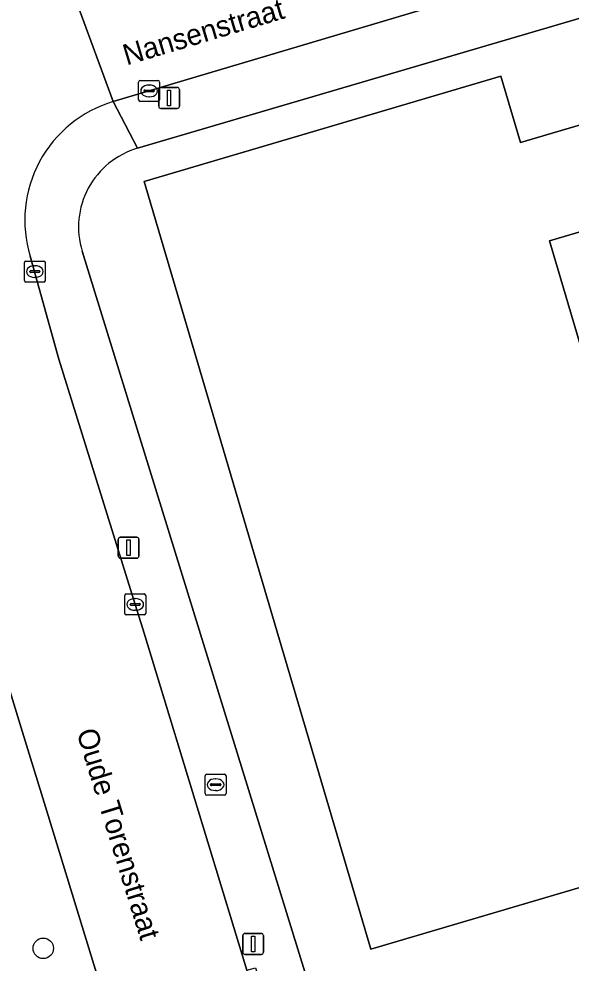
# Model space of a CAD drawing. Extents: x 161248 to 161848, y 384871 to 385383.
# Drawn here: x 161520.71 to 161547.1, y 384947.93 to 384993.08 of the extents above; entities that cross this region are included whole.
import ezdxf

# ---------------------------------------------------------------- set-up
doc = ezdxf.new("R2010")
doc.units = 0
for name, color, linetype in [('IMGEO_Boom', 7, 'Continuous'), ('IMGEO_Brandkraan', 7, 'Continuous'), ('IMGEO_Erf', 7, 'Continuous'), ('IMGEO_Kolk', 7, 'Continuous'), ('IMGEO_Lichtmast', 7, 'Continuous'), ('IMGEO_Openbare_ruimte_label', 7, 'Continuous'), ('IMGEO_Pand', 7, 'Continuous'), ('IMGEO_Rijbaan_lokaal_open', 7, 'Continuous'), ('IMGEO_Voetpad_open', 7, 'Continuous')]:
    doc.layers.add(name, color=color, linetype=linetype)

msp = doc.modelspace()

# ---------------------------------------------------------------- linework, layer by layer
at = {"layer": 'IMGEO_Boom'}
msp.add_circle((161521.875, 384948.633), 0.489, dxfattribs=at)
at = {"layer": 'IMGEO_Brandkraan'}
for p, q in [((161529.613, 384956.032), (161529.613, 384956.884)), ((161529.688, 384956.958), (161530.54, 384956.958)), ((161530.614, 384956.884), (161530.614, 384956.032)), ((161529.872, 384956.452), (161529.872, 384956.464)), ((161530.31, 384956.415), (161529.912, 384956.415)), ((161529.915, 384956.501), (161530.313, 384956.501)), ((161530.101, 384956.738), (161530.126, 384956.738)), ((161530.356, 384956.464), (161530.356, 384956.452)), ((161530.54, 384955.958), (161529.688, 384955.958)), ((161530.124, 384956.178), (161530.099, 384956.178))]:
    msp.add_line(p, q, dxfattribs=at)
for points in [[(161529.613, 384956.032), (161529.613, 384956.884)], [(161529.688, 384956.958), (161530.54, 384956.958)], [(161530.614, 384956.884), (161530.614, 384956.032)], [(161530.54, 384955.958), (161529.688, 384955.958)]]:
    msp.add_lwpolyline(points, dxfattribs=at)
for centre, radius, start, end in [((161529.69, 384956.882), 0.0765, 91.552, 178.448), ((161529.69, 384956.882), 0.0765, 91.552, 178.448), ((161530.538, 384956.882), 0.0765, 1.552, 88.448), ((161530.538, 384956.882), 0.0765, 1.552, 88.448), ((161529.912, 384956.461), 0.0403, 85.8775, 175.7526), ((161529.909, 384956.451), 0.0366, 178.938, 274.7102), ((161530.313, 384956.458), 0.043, 264.8664, 352.4533), ((161530.317, 384956.463), 0.0386, 1.7309, 96.639), ((161529.69, 384956.034), 0.0765, 181.552, 268.448), ((161529.69, 384956.034), 0.0765, 181.552, 268.448), ((161530.538, 384956.034), 0.0765, 271.552, 358.448), ((161530.538, 384956.034), 0.0765, 271.552, 358.448)]:
    msp.add_arc(centre, radius, start, end, dxfattribs=at)
for centre, major_axis, ratio, start_param, end_param in [((161530.1, 384956.458), (-0.387, 0.002), 0.722429, 4.712389, 7.853982), ((161530.125, 384956.458), (-0.39, 0.002), 0.717154, 1.570796, 4.712389)]:
    msp.add_ellipse(centre, major_axis=major_axis, ratio=ratio, start_param=start_param, end_param=end_param, dxfattribs=at)
at = {"layer": 'IMGEO_Erf'}
for points in [[(161625.827, 384949.231), (161624.614, 384953.921), (161625.652, 384973.647), (161592.287, 384974.913), (161592.462, 384979.511), (161587.199, 384979.67), (161588.066, 385002.802), (161586.255, 385002.988), (161584.496, 385003.089), (161582.734, 385003.033), (161582.44, 385002.997), (161582.926, 385001.35), (161581.281, 385000.863), (161580.806, 385002.554), (161582.364, 385002.988), (161580.985, 385002.819), (161579.262, 385002.45), (161578.675, 385002.287), (161570.906, 385000), (161530.284, 384988.042), (161526.38, 384986.893)], [(161523.736, 384981.966), (161535.25, 384944.673), (161535.602, 384944.78), (161536.001, 384943.48), (161550.245, 384897.029), (161570.948, 384896.173), (161570.922, 384895.493), (161619.286, 384893.348), (161619.283, 384893.099), (161625.723, 384892.82)]]:
    msp.add_lwpolyline(points, dxfattribs=at)
msp.add_lwpolyline([(161551.077, 384978.837), (161549.692, 384983.529), (161546.066, 384982.466), (161554.584, 384953.632), (161537.526, 384948.588), (161526.699, 384985.306), (161543.744, 384990.345), (161544.689, 384987.166), (161579.135, 384997.334), (161581.889, 384987.932)], close=True, dxfattribs=at)
msp.add_arc((161527.489, 384983.125), 3.928, 106.4043, 197.1566, dxfattribs=at)
at = {"layer": 'IMGEO_Kolk'}
for p, q in [((161526.431, 384989.209), (161526.431, 384990.061)), ((161526.506, 384990.135), (161527.358, 384990.135)), ((161526.919, 384989.915), (161526.944, 384989.915)), ((161527.432, 384990.061), (161527.432, 384989.209)), ((161526.69, 384989.629), (161526.69, 384989.641)), ((161527.128, 384989.592), (161526.73, 384989.592)), ((161526.733, 384989.678), (161527.131, 384989.678)), ((161526.942, 384989.355), (161526.917, 384989.355)), ((161527.174, 384989.641), (161527.174, 384989.629)), ((161527.358, 384989.135), (161526.506, 384989.135)), ((161520.973, 384980.571), (161520.973, 384981.423)), ((161521.048, 384981.497), (161521.9, 384981.497)), ((161521.461, 384981.277), (161521.486, 384981.277)), ((161521.974, 384981.423), (161521.974, 384980.571)), ((161521.232, 384980.991), (161521.232, 384981.003)), ((161521.67, 384980.954), (161521.272, 384980.954)), ((161521.275, 384981.04), (161521.673, 384981.04)), ((161521.484, 384980.717), (161521.459, 384980.717)), ((161521.716, 384981.003), (161521.716, 384980.991)), ((161521.9, 384980.497), (161521.048, 384980.497)), ((161525.77, 384964.652), (161525.77, 384965.504)), ((161525.845, 384965.578), (161526.697, 384965.578)), ((161526.258, 384965.358), (161526.283, 384965.358)), ((161526.771, 384965.504), (161526.771, 384964.652)), ((161526.029, 384965.072), (161526.029, 384965.084)), ((161526.467, 384965.035), (161526.069, 384965.035)), ((161526.072, 384965.121), (161526.47, 384965.121)), ((161526.513, 384965.084), (161526.513, 384965.072)), ((161526.697, 384964.578), (161525.845, 384964.578)), ((161526.281, 384964.798), (161526.256, 384964.798))]:
    msp.add_line(p, q, dxfattribs=at)
for points in [[(161526.431, 384989.209), (161526.431, 384990.061)], [(161526.506, 384990.135), (161527.358, 384990.135)], [(161527.432, 384990.061), (161527.432, 384989.209)], [(161527.358, 384989.135), (161526.506, 384989.135)], [(161520.973, 384980.571), (161520.973, 384981.423)], [(161521.048, 384981.497), (161521.9, 384981.497)], [(161521.974, 384981.423), (161521.974, 384980.571)], [(161521.9, 384980.497), (161521.048, 384980.497)], [(161525.77, 384964.652), (161525.77, 384965.504)], [(161525.845, 384965.578), (161526.697, 384965.578)], [(161526.771, 384965.504), (161526.771, 384964.652)], [(161526.697, 384964.578), (161525.845, 384964.578)]]:
    msp.add_lwpolyline(points, dxfattribs=at)
for centre, radius, start, end in [((161526.508, 384990.059), 0.0765, 91.552, 178.448), ((161526.508, 384990.059), 0.0765, 91.552, 178.448), ((161527.356, 384990.059), 0.0765, 1.552, 88.448), ((161527.356, 384990.059), 0.0765, 1.552, 88.448), ((161526.73, 384989.638), 0.0403, 85.8775, 175.7526), ((161526.727, 384989.628), 0.0366, 178.938, 274.7102), ((161527.131, 384989.635), 0.043, 264.8664, 352.4533), ((161527.135, 384989.64), 0.0386, 1.7309, 96.639), ((161526.508, 384989.211), 0.0765, 181.552, 268.448), ((161526.508, 384989.211), 0.0765, 181.552, 268.448), ((161527.356, 384989.211), 0.0765, 271.552, 358.448), ((161527.356, 384989.211), 0.0765, 271.552, 358.448), ((161521.05, 384981.421), 0.0765, 91.552, 178.448), ((161521.05, 384981.421), 0.0765, 91.552, 178.448), ((161521.898, 384981.421), 0.0765, 1.552, 88.448), ((161521.898, 384981.421), 0.0765, 1.552, 88.448), ((161521.272, 384981), 0.0403, 85.8775, 175.7526), ((161521.269, 384980.99), 0.0366, 178.938, 274.7102), ((161521.673, 384980.997), 0.043, 264.8664, 352.4533), ((161521.677, 384981.002), 0.0386, 1.7309, 96.639), ((161521.05, 384980.573), 0.0765, 181.552, 268.448), ((161521.05, 384980.573), 0.0765, 181.552, 268.448), ((161521.898, 384980.573), 0.0765, 271.552, 358.448), ((161521.898, 384980.573), 0.0765, 271.552, 358.448), ((161525.847, 384965.502), 0.0765, 91.552, 178.448), ((161525.847, 384965.502), 0.0765, 91.552, 178.448), ((161526.695, 384965.502), 0.0765, 1.552, 88.448), ((161526.695, 384965.502), 0.0765, 1.552, 88.448), ((161526.069, 384965.081), 0.0403, 85.8775, 175.7526), ((161526.066, 384965.071), 0.0366, 178.938, 274.7102), ((161526.47, 384965.078), 0.043, 264.8664, 352.4533), ((161526.474, 384965.083), 0.0386, 1.7309, 96.639), ((161525.847, 384964.654), 0.0765, 181.552, 268.448), ((161525.847, 384964.654), 0.0765, 181.552, 268.448), ((161526.695, 384964.654), 0.0765, 271.552, 358.448), ((161526.695, 384964.654), 0.0765, 271.552, 358.448)]:
    msp.add_arc(centre, radius, start, end, dxfattribs=at)
for centre, major_axis, ratio, start_param, end_param in [((161526.918, 384989.635), (-0.387, 0.002), 0.722429, 4.712389, 7.853982), ((161526.943, 384989.635), (-0.39, 0.002), 0.717154, 1.570796, 4.712389), ((161521.46, 384980.997), (-0.387, 0.002), 0.722429, 4.712389, 7.853982), ((161521.485, 384980.997), (-0.39, 0.002), 0.717154, 1.570796, 4.712389), ((161526.257, 384965.078), (-0.387, 0.002), 0.722429, 4.712389, 7.853982), ((161526.282, 384965.078), (-0.39, 0.002), 0.717154, 1.570796, 4.712389)]:
    msp.add_ellipse(centre, major_axis=major_axis, ratio=ratio, start_param=start_param, end_param=end_param, dxfattribs=at)
at = {"layer": 'IMGEO_Lichtmast'}
for p, q in [((161527.491, 384989.8), (161528.281, 384989.8)), ((161528.281, 384989.8), (161527.491, 384989.8)), ((161527.391, 384988.9), (161527.391, 384989.7)), ((161527.391, 384989.7), (161527.391, 384988.9)), ((161528.381, 384989.7), (161528.381, 384988.9)), ((161528.381, 384988.9), (161528.381, 384989.7)), ((161528.281, 384988.8), (161527.491, 384988.8)), ((161527.491, 384988.8), (161528.281, 384988.8)), ((161525.457, 384967.39), (161525.457, 384968.19)), ((161525.457, 384968.19), (161525.457, 384967.39)), ((161525.557, 384968.29), (161526.347, 384968.29)), ((161526.347, 384968.29), (161525.557, 384968.29)), ((161526.447, 384968.19), (161526.447, 384967.39)), ((161526.447, 384967.39), (161526.447, 384968.19)), ((161526.347, 384967.29), (161525.557, 384967.29)), ((161525.557, 384967.29), (161526.347, 384967.29)), ((161531.409, 384948.443), (161531.409, 384949.243)), ((161531.409, 384949.243), (161531.409, 384948.443)), ((161531.509, 384949.343), (161532.299, 384949.343)), ((161532.299, 384949.343), (161531.509, 384949.343)), ((161532.399, 384949.243), (161532.399, 384948.443)), ((161532.399, 384948.443), (161532.399, 384949.243)), ((161532.299, 384948.343), (161531.509, 384948.343)), ((161531.509, 384948.343), (161532.299, 384948.343))]:
    msp.add_line(p, q, dxfattribs=at)
for points in [[(161527.811, 384989.675), (161527.961, 384989.675), (161527.961, 384988.925), (161527.811, 384988.925), (161527.811, 384989.675)], [(161525.877, 384968.165), (161526.027, 384968.165), (161526.027, 384967.415), (161525.877, 384967.415), (161525.877, 384968.165)], [(161531.829, 384949.218), (161531.979, 384949.218), (161531.979, 384948.468), (161531.829, 384948.468), (161531.829, 384949.218)]]:
    msp.add_lwpolyline(points, dxfattribs=at)
for centre, start, end in [((161527.491, 384989.7), 90, 180), ((161527.491, 384989.7), 90, 180), ((161528.281, 384989.7), 0, 90), ((161528.281, 384989.7), 360, 90), ((161527.491, 384988.9), 180, 270), ((161527.491, 384988.9), 180, 270), ((161528.281, 384988.9), 270, 0), ((161528.281, 384988.9), 270, 0), ((161525.557, 384968.19), 90, 180), ((161525.557, 384968.19), 90, 180), ((161526.347, 384968.19), 0, 90), ((161526.347, 384968.19), 360, 90), ((161525.557, 384967.39), 180, 270), ((161525.557, 384967.39), 180, 270), ((161526.347, 384967.39), 270, 0), ((161526.347, 384967.39), 270, 0), ((161531.509, 384949.243), 90, 180), ((161531.509, 384949.243), 90, 180), ((161532.299, 384949.243), 0, 90), ((161532.299, 384949.243), 360, 90), ((161531.509, 384948.443), 180, 270), ((161531.509, 384948.443), 180, 270), ((161532.299, 384948.443), 270, 0), ((161532.299, 384948.443), 270, 0)]:
    msp.add_arc(centre, 0.1, start, end, dxfattribs=at)
at = {"layer": 'IMGEO_Pand'}
msp.add_lwpolyline([(161546.066, 384982.466), (161549.692, 384983.529), (161551.077, 384978.837), (161581.889, 384987.932), (161579.135, 384997.334), (161544.689, 384987.166), (161543.744, 384990.345), (161526.699, 384985.306), (161537.526, 384948.588), (161554.584, 384953.632)], close=True, dxfattribs=at)
at = {"layer": 'IMGEO_Rijbaan_lokaal_open'}
for points in [[(161499.021, 385053.875), (161493.5, 385048.497), (161500, 385027.05), (161500.236, 385026.271), (161502.25, 385019.651), (161508.229, 385000), (161508.817, 384998.066), (161510.523, 384992.54), (161511.544, 384989.229), (161515, 384978.034), (161516.286, 384973.865), (161517.721, 384969.216), (161519.126, 384964.664), (161520.819, 384959.179), (161522.041, 384955.193), (161523.494, 384950.456), (161528.945, 384932.684), (161529.409, 384932.835), (161530.162, 384930.325), (161529.71, 384930.189), (161530.583, 384927.343), (161532.615, 384920.743), (161535.791, 384910.426), (161536.422, 384908.263)], [(161576.83, 385009.603), (161544.407, 385000), (161541.648, 384999.183), (161531.372, 384996.139), (161523.482, 384993.851), (161525.218, 384989.124), (161542.1, 384994.163), (161561.812, 385000), (161579.302, 385005.109)], [(161525.218, 384989.124), (161523.482, 384993.851)], [(161537.17, 384905.946), (161538.577, 384901.328), (161546.403, 384899.206), (161538.217, 384925.917), (161535.263, 384935.548), (161534.259, 384938.895), (161531.609, 384947.582), (161526.629, 384963.906), (161526.271, 384965.078), (161522.626, 384976.815), (161521.248, 384981.738)]]:
    msp.add_lwpolyline(points, dxfattribs=at)
msp.add_arc((161526.911, 384983.454), 5.917, 106.6225, 196.8611, dxfattribs=at)
at = {"layer": 'IMGEO_Voetpad_open'}
for points in [[(161523.494, 384950.456), (161522.041, 384955.193), (161520.819, 384959.179), (161519.126, 384964.664), (161517.721, 384969.216), (161516.286, 384973.865), (161515, 384978.034), (161511.544, 384989.229), (161511.068, 384989.082), (161510.046, 384992.393), (161510.523, 384992.54), (161508.817, 384998.066), (161508.229, 385000), (161502.25, 385019.651), (161501.773, 385019.505), (161500, 385025.292), (161499.746, 385026.121), (161500, 385026.199), (161500.236, 385026.271), (161500, 385027.05), (161493.5, 385048.497)], [(161641.51, 385000), (161585.261, 385005.661), (161583.856, 385005.737), (161582.451, 385005.688), (161581.055, 385005.513), (161579.681, 385005.214), (161579.302, 385005.109), (161561.812, 385000), (161542.1, 384994.163), (161525.218, 384989.124), (161526.38, 384986.893), (161530.284, 384988.042), (161570.906, 385000), (161578.675, 385002.287), (161579.262, 385002.45), (161580.985, 385002.819), (161582.364, 385002.988), (161582.437, 385003.008), (161582.44, 385002.997), (161582.734, 385003.033), (161584.496, 385003.089), (161586.255, 385002.988), (161588.066, 385002.802), (161593.647, 385002.23)], [(161526.38, 384986.893), (161525.218, 384989.124)], [(161521.248, 384981.738), (161522.626, 384976.815), (161526.271, 384965.078), (161526.629, 384963.906), (161531.609, 384947.582), (161532.021, 384947.708), (161534.687, 384939.008), (161534.259, 384938.895), (161535.263, 384935.548), (161538.217, 384925.917), (161546.403, 384899.206), (161547.164, 384897.072), (161547.474, 384896.204), (161550.245, 384897.029), (161536.001, 384943.48)], [(161536.001, 384943.48), (161535.602, 384944.78), (161535.25, 384944.673), (161523.736, 384981.966)], [(161536.422, 384908.263), (161535.791, 384910.426), (161535.313, 384910.281), (161532.137, 384920.598), (161532.615, 384920.743), (161530.583, 384927.343), (161529.71, 384930.189), (161530.162, 384930.325), (161529.409, 384932.835), (161528.945, 384932.684), (161523.494, 384950.456)]]:
    msp.add_lwpolyline(points, dxfattribs=at)
for centre, radius, start, end in [((161526.911, 384983.454), 5.917, 106.6225, 196.8611), ((161527.489, 384983.125), 3.928, 106.4043, 197.1566)]:
    msp.add_arc(centre, radius, start, end, dxfattribs=at)

# ---------------------------------------------------------------- texts
at = {"layer": 'IMGEO_Openbare_ruimte_label'}
for s, rotation, p in [('Nansenstraat', 16.6224, (161525.859, 384990.849)), ('Oude Torenstraat', 287.0943, (161523.455, 384958.975))]:
    msp.add_text(s, height=1, rotation=rotation, dxfattribs=at).set_placement(p)

doc.saveas('drawing.dxf')
